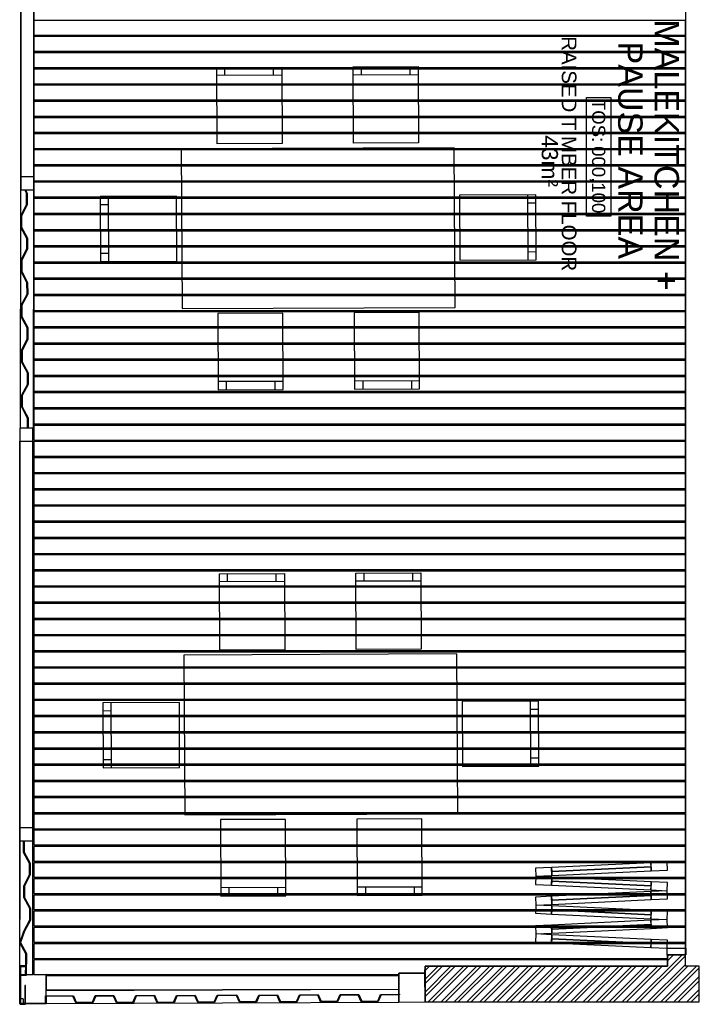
# Model space of a CAD drawing. Header units: millimetres. Extents: x -115474967 to 444143, y -74377 to 241828222.
# Tile 261 of 590: x -254134 to -249953, y 262001 to 268060. Entities that reach past the tile are written whole.
import ezdxf
from ezdxf.enums import TextEntityAlignment as Align

# ---------------------------------------------------------------- set-up
doc = ezdxf.new("R2010")
doc.units = ezdxf.units.MM
doc.header["$MEASUREMENT"] = 0
for name, color, linetype in [('0-ELEV.25', 4, 'Continuous'), ('00-1 FloorFinish', 1, 'Continuous'), ('00-1 FloorLevel', 7, 'Continuous'), ('00-2 Steel', 2, 'Continuous'), ('00-2 Windows', 1, 'Continuous'), ('00-3 Elev 04', 8, 'Continuous'), ('00-4 Furnituire', 1, 'Continuous'), ('00-6 H-Brickwork', 9, 'Continuous'), ('A-DOOR NUMBERS', 7, 'Continuous')]:
    doc.layers.add(name, color=color, linetype=linetype)
doc.layers.add('00-1 Labels', color=4, linetype='Continuous', lineweight=35)
doc.layers.add('0_cons_01', color=40, linetype='Continuous', lineweight=0, plot=False)
doc.styles.add('ARIAL', font='arial.ttf')

# ---------------------------------------------------------------- blocks, each defined once
blk = doc.blocks.new('Room Tags')
at = {"layer": '00-1 FloorLevel', "color": 2}
blk.add_lwpolyline([(-571, -76), (646, -76), (646, -325), (-571, -325)], close=True, dxfattribs=at)
at = {"layer": '00-1 FloorFinish', "style": 'ARIAL'}
blk.add_attdef('F-FINISH', text='', height=150, dxfattribs=at).set_placement((5, -578), align=Align.CENTER)
at = {"layer": '00-1 FloorLevel', "style": 'ARIAL'}
blk.add_text('TOS:', height=136.4, dxfattribs=at).set_placement((-557, -200), align=Align.MIDDLE_LEFT)
blk.add_attdef('000,000', text='', height=136, dxfattribs=at).set_placement((607, -200), align=Align.MIDDLE_RIGHT)
at = {"layer": '00-1 Labels', "style": 'ARIAL'}
for tag, p in [('ROOM1?', (19, 746)), ('ROOM2?', (19, 373)), ('ROOM3?', (19, 0))]:
    blk.add_attdef(tag, text='', height=250, dxfattribs=at).set_placement(p, align=Align.CENTER)
blk = doc.blocks.new('123456')
at = {"layer": '00-2 Steel'}
for points in [[(-252450.3, 261651.4), (-252446.3, 261651.4), (-252446.8, 261764.4), (-252405.9, 261782.6), (-252406.4, 261886.6), (-252447.4, 261904.4), (-252447.9, 262014.4), (-252407, 262032.6), (-252407.4, 262136.6), (-252448.5, 262154.4), (-252449, 262264.4), (-252407.1, 262283), (-252407.5, 262386.6), (-252448.6, 262404.4), (-252449.1, 262514.4), (-252409.1, 262532.2), (-252409.6, 262636.6), (-252450.7, 262654.4), (-252451.2, 262770.4), (-252410.3, 262788.6), (-252410.7, 262893), (-252450.8, 262910.4), (-252451.3, 263020.4), (-252410.4, 263038.6), (-252410.8, 263142.1), (-252452.9, 263160.4), (-252453.4, 263270.4), (-252412.4, 263288.6), (-252412.9, 263392.6), (-252454, 263410.4), (-252454.5, 263520.4), (-252413.5, 263538.6), (-252414, 263642.6), (-252455.1, 263660.4), (-252455.6, 263773.4), (-252459.6, 263773.4), (-252459, 263657.8), (-252418, 263640), (-252417.5, 263541.2), (-252458.5, 263523), (-252458, 263407.8), (-252416.9, 263390), (-252416.5, 263291.2), (-252457.4, 263273), (-252456.9, 263157.8), (-252414.8, 263139.5), (-252414.4, 263041.2), (-252455.3, 263023), (-252454.8, 262907.8), (-252414.7, 262890.4), (-252414.3, 262791.2), (-252455.2, 262773), (-252454.7, 262651.8), (-252413.6, 262634), (-252413.2, 262534.8), (-252453.1, 262517), (-252452.6, 262401.8), (-252411.5, 262384), (-252411.1, 262285.6), (-252453, 262267), (-252452.5, 262151.8), (-252411.4, 262134), (-252411, 262035.2), (-252451.9, 262017), (-252451.4, 261901.8), (-252410.4, 261884), (-252409.9, 261785.2), (-252450.8, 261767)], [(-252397.7, 261442.1), (-252397.8, 261473), (-252513.8, 261472.5), (-252513.8, 261468.5), (-252401.8, 261468.9), (-252401.7, 261441.9), (-252629.7, 261441), (-252629.8, 261477), (-252665.8, 261476.8), (-252665.8, 261472.8), (-252633.8, 261472.9), (-252633.7, 261436.9), (-252401.7, 261437.9), (-252401.1, 261438), (-252400.3, 261438.2), (-252398.8, 261439.1), (-252398.3, 261439.9), (-252398, 261440.3), (-252397.8, 261441.1)]]:
    blk.add_hatch(color=256, dxfattribs=at).paths.add_polyline_path(points)
at = {"layer": '00-6 H-Brickwork'}
h = blk.add_hatch(dxfattribs=at)
h.set_pattern_fill('ANSI32', color=256, scale=150, angle=450, style=0)
h.set_pattern_definition([(135, (-221138.323, -14631.66), (-39.774756, -39.774756), []), (135, (-221138.323, -14605.145), (-39.774756, -39.774756), [])])
h.paths.add_polyline_path([(-252412.2, 265618.6), (-252632.2, 265618.6), (-252632.2, 265532.8), (-252702.2, 265532.8), (-252702.2, 265422.5), (-252632.2, 265422.5), (-252632.2, 263931.1), (-252522.8, 263931.1), (-252412.2, 263931.6)])
h.paths.add_polyline_path([(-262593.4, 265422.5), (-262517.9, 265422.5), (-262517.9, 265477.6), (-262518.1, 265532.8), (-262593.4, 265532.8), (-262593.4, 265618.6), (-262938.4, 265618.6), (-262938.4, 263801.9), (-262593.4, 263801.9)])
h.paths.add_polyline_path([(-262823.4, 265503.6), (-262708.4, 265503.6), (-262708.4, 263916.9), (-262823.4, 263916.9)], flags=16)
at = {"layer": '0-ELEV.25'}
blk.add_line((-252702.2, 265532.8), (-252702.2, 265422.5), dxfattribs=at)
for points in [[(-252412.2, 265618.6), (-252632.2, 265618.6), (-252632.2, 265532.8)], [(-252632.2, 265422.5), (-252632.2, 263931.1), (-252412.2, 263931.1), (-252412.2, 265618.6)], [(-252632.2, 265532.8), (-252702.2, 265532.8)], [(-252702.2, 265422.5), (-252632.2, 265422.5)]]:
    blk.add_lwpolyline(points, dxfattribs=at)
at = {"layer": '00-2 Steel'}
for p, q in [((-252412.2, 263931.6), (-252590.2, 263930.8)), ((-252412.2, 263931.6), (-252590.2, 263930.8)), ((-252590.2, 263930.8), (-252589.5, 263768.8)), ((-252590.2, 263930.8), (-252589.5, 263768.8)), ((-252590.2, 263930.8), (-252589.9, 263850.8)), ((-252411.5, 263769.6), (-252412.2, 263931.6)), ((-252411.5, 263769.6), (-252412.2, 263931.6)), ((-252589.5, 263768.8), (-252411.5, 263769.6)), ((-252589.5, 263768.8), (-252411.5, 263769.6)), ((-252411.5, 263769.6), (-252491.5, 263769.3)), ((-252482.4, 261599.6), (-252491.5, 263769.3)), ((-252402.4, 261599.9), (-252411.5, 263769.6)), ((-252402.4, 261599.9), (-252580.4, 261599.2)), ((-252402.4, 261599.9), (-252580.4, 261599.2)), ((-252580.4, 261599.2), (-252579.7, 261437.2)), ((-252580.4, 261599.2), (-252579.7, 261437.2)), ((-252402.4, 261599.9), (-252482.4, 261599.6)), ((-252402.4, 261599.9), (-252482.4, 261599.6)), ((-252401.7, 261437.9), (-252402.4, 261599.9)), ((-252401.7, 261437.9), (-252402.4, 261599.9)), ((-255943.7, 261521.5), (-257409.3, 261523.3)), ((-252580, 261517.2), (-253403.7, 261518.2)), ((-252580, 261517.2), (-252579.7, 261437.2)), ((-252431.8, 261458.9), (-252401.8, 261459)), ((-252431.8, 261458.9), (-252431.7, 261437.8)), ((-255943.7, 261441.7), (-257409.3, 261443.3)), ((-255943.7, 261441.5), (-257409.3, 261443.3)), ((-252431.7, 261437.8), (-253403.7, 261438.9)), ((-252579.7, 261437.2), (-253403.7, 261438.2)), ((-252579.7, 261437.2), (-252401.7, 261437.9)), ((-252579.7, 261437.2), (-252401.7, 261437.9))]:
    blk.add_line(p, q, dxfattribs=at)
for points in [[(-252450.3, 261595.7), (-252450.8, 261767), (-252409.9, 261785.2), (-252410.4, 261884), (-252451.4, 261901.8), (-252451.9, 262017), (-252411, 262035.2), (-252411.4, 262134), (-252452.5, 262151.8), (-252453, 262267), (-252411.1, 262285.6), (-252411.5, 262384), (-252452.6, 262401.8), (-252453.1, 262517), (-252413.2, 262534.8), (-252413.6, 262634), (-252454.7, 262651.8), (-252455.2, 262773), (-252414.3, 262791.2), (-252414.7, 262890.4), (-252454.8, 262907.8), (-252455.3, 263023), (-252414.4, 263041.2), (-252414.8, 263139.5), (-252456.9, 263157.8), (-252457.4, 263273), (-252416.5, 263291.2), (-252416.9, 263390), (-252458, 263407.8), (-252458.5, 263523), (-252417.5, 263541.2), (-252418, 263640), (-252459, 263657.8), (-252459.6, 263773.4), (-252455.6, 263773.4), (-252455.1, 263660.4), (-252414, 263642.6), (-252413.5, 263538.6), (-252454.5, 263520.4), (-252454, 263410.4), (-252412.9, 263392.6), (-252412.4, 263288.6), (-252453.4, 263270.4), (-252452.9, 263160.4), (-252410.8, 263142.1), (-252410.4, 263038.6), (-252451.3, 263020.4), (-252450.8, 262910.4), (-252410.7, 262893), (-252410.3, 262788.6), (-252451.2, 262770.4), (-252450.7, 262654.4), (-252409.6, 262636.6), (-252409.1, 262532.2), (-252449.1, 262514.4), (-252448.6, 262404.4), (-252407.5, 262386.6), (-252407.1, 262283), (-252449, 262264.4), (-252448.5, 262154.4), (-252407.4, 262136.6), (-252407, 262032.6), (-252447.9, 262014.4), (-252447.4, 261904.4), (-252406.4, 261886.6), (-252405.9, 261782.6), (-252446.8, 261764.4), (-252446.3, 261595.7)], [(-252397.7, 261442.1), (-252397.8, 261473), (-252513.8, 261472.5), (-252513.8, 261468.5), (-252401.8, 261468.9), (-252401.7, 261441.9), (-252629.7, 261443), (-252629.8, 261479), (-252665.8, 261478.8), (-252665.8, 261474.8), (-252633.8, 261475), (-252633.7, 261439), (-252401.7, 261437.9), (-252401.1, 261438), (-252400.3, 261438.2), (-252398.8, 261439.1), (-252398.3, 261439.9), (-252398, 261440.3), (-252397.8, 261441.1)]]:
    blk.add_lwpolyline(points, close=True, dxfattribs=at)
for points in [[(-253403.7, 261464.7), (-253403.7, 261464.7), (-253333.7, 261465), (-253265.8, 261501.3), (-253193.8, 261501.6), (-253125.7, 261465.9), (-253055.7, 261466.2), (-252987.8, 261502.5), (-252915.8, 261502.8), (-252847.7, 261467.1), (-252777.7, 261442.3), (-252709.8, 261478.6), (-252575.8, 261477.2), (-252575.7, 261441.2), (-252405.7, 261441.9), (-252406.3, 261595.9), (-252446.3, 261595.7), (-252446.4, 261599.7), (-252405.4, 261599.9), (-252404.9, 261599.9), (-252404, 261599.6), (-252403.2, 261599.1), (-252402.8, 261598.5), (-252402.4, 261597.6), (-252402.3, 261596.9), (-252401.7, 261441.9), (-252401.8, 261441.1), (-252402.5, 261439.5), (-252403.4, 261438.6), (-252404.8, 261438), (-252405.7, 261437.9), (-252576.7, 261437.2), (-252577.9, 261437.5), (-252578.8, 261438), (-252579.4, 261438.9), (-252579.7, 261440.2), (-252579.8, 261473.2), (-252639.8, 261474.9), (-252708.8, 261474.6), (-252776.7, 261438.3), (-252848.7, 261463.1), (-252916.8, 261498.8), (-252986.8, 261498.5), (-253054.7, 261462.2), (-253126.7, 261461.9), (-253194.8, 261497.6), (-253264.8, 261497.3), (-253332.7, 261461), (-253403.7, 261460.7)], [(-257409.3, 261473), (-257389.8, 261483.4), (-257317.8, 261483.7), (-257249.6, 261448), (-257179.6, 261448.3), (-257111.8, 261484.6), (-257045.8, 261484.9), (-256977.6, 261449.2), (-256907.6, 261449.5), (-256839.8, 261485.8), (-256767.8, 261486.1), (-256699.6, 261450.4), (-256629.6, 261450.7), (-256561.8, 261487), (-256489.8, 261487.3), (-256421.6, 261451.6), (-256351.6, 261451.9), (-256283.8, 261488.2), (-256211.8, 261488.5), (-256143.6, 261452.8), (-256073.6, 261453.1), (-256005.8, 261489.4), (-255945.8, 261489.7), (-255943.7, 261488.6)], [(-255943.7, 261484.1), (-255946.8, 261485.7), (-256004.8, 261485.4), (-256072.6, 261449.1), (-256144.6, 261448.8), (-256212.8, 261484.5), (-256282.8, 261484.2), (-256350.6, 261447.9), (-256422.6, 261447.6), (-256490.8, 261483.3), (-256560.8, 261483), (-256628.6, 261446.7), (-256700.6, 261446.4), (-256768.8, 261482.1), (-256838.8, 261481.8), (-256906.6, 261445.5), (-256978.6, 261445.2), (-257046.8, 261480.9), (-257110.8, 261480.6), (-257178.6, 261444.3), (-257250.6, 261444), (-257318.8, 261479.7), (-257388.8, 261479.4), (-257409.3, 261468.4)]]:
    blk.add_lwpolyline(points, dxfattribs=at)
at = {"layer": '00-2 Windows'}
for p, q in [((-252742.2, 265420.1), (-252742.2, 265535.1)), ((-252742.2, 265535.1), (-252702.2, 265535.1)), ((-252702.2, 265535.1), (-252702.2, 265420.1)), ((-253224.1, 265422.5), (-253274.1, 265420.1)), ((-253274.1, 265420.1), (-253269.3, 265320.2)), ((-253219.3, 265322.6), (-253224.1, 265422.5)), ((-253146.7, 265422.5), (-253151.5, 265322.6)), ((-253096.8, 265420.1), (-253146.7, 265422.5)), ((-253101.5, 265320.2), (-253096.8, 265420.1)), ((-253046.8, 265422.5), (-253096.8, 265420.1)), ((-253096.8, 265420.1), (-253092, 265320.2)), ((-253042, 265322.6), (-253046.8, 265422.5)), ((-252969.4, 265422.5), (-252974.2, 265322.6)), ((-252919.5, 265420.1), (-252969.4, 265422.5)), ((-252924.2, 265320.2), (-252919.5, 265420.1)), ((-252869.5, 265422.5), (-252919.5, 265420.1)), ((-252919.5, 265420.1), (-252914.7, 265320.2)), ((-252864.7, 265322.6), (-252869.5, 265422.5)), ((-252792.1, 265422.5), (-252796.9, 265322.6)), ((-252742.2, 265420.1), (-252792.1, 265422.5)), ((-252746.9, 265320.2), (-252742.2, 265420.1)), ((-252702.2, 265420.1), (-252742.2, 265420.1)), ((-253269.3, 265320.2), (-253219.3, 265322.6)), ((-253244.3, 265321.4), (-253215.1, 264710.9)), ((-253155.7, 264710.9), (-253126.5, 265321.4)), ((-253151.5, 265322.6), (-253101.5, 265320.2)), ((-253092, 265320.2), (-253042, 265322.6)), ((-253067, 265321.4), (-253037.8, 264710.9)), ((-252978.4, 264710.9), (-252949.2, 265321.4)), ((-252974.2, 265322.6), (-252924.2, 265320.2)), ((-252914.7, 265320.2), (-252864.7, 265322.6)), ((-252889.7, 265321.4), (-252860.6, 264710.9)), ((-252801.1, 264710.9), (-252771.9, 265321.4)), ((-252796.9, 265322.6), (-252746.9, 265320.2)), ((-253190.2, 264712.1), (-253240.1, 264709.7)), ((-253240.1, 264709.7), (-253235.3, 264609.8)), ((-253185.4, 264612.2), (-253190.2, 264712.1)), ((-253180.6, 264712.1), (-253185.4, 264612.2)), ((-253130.7, 264709.7), (-253180.6, 264712.1)), ((-253135.5, 264609.8), (-253130.7, 264709.7)), ((-253012.9, 264712.1), (-253062.8, 264709.7)), ((-253062.8, 264709.7), (-253058, 264609.8)), ((-253008.1, 264612.2), (-253012.9, 264712.1)), ((-253003.3, 264712.1), (-253008.1, 264612.2)), ((-252953.4, 264709.7), (-253003.3, 264712.1)), ((-252958.2, 264609.8), (-252953.4, 264709.7)), ((-252835.6, 264712.1), (-252885.5, 264709.7)), ((-252885.5, 264709.7), (-252880.8, 264609.8)), ((-252830.8, 264612.2), (-252835.6, 264712.1)), ((-252826, 264712.1), (-252830.8, 264612.2)), ((-252776.1, 264709.7), (-252826, 264712.1)), ((-252780.9, 264609.8), (-252776.1, 264709.7)), ((-253235.3, 264609.8), (-253185.4, 264612.2)), ((-253185.4, 264612.2), (-253135.5, 264609.8)), ((-253058, 264609.8), (-253008.1, 264612.2)), ((-253008.1, 264612.2), (-252958.2, 264609.8)), ((-252880.8, 264609.8), (-252830.8, 264612.2)), ((-252830.8, 264612.2), (-252780.9, 264609.8))]:
    blk.add_line(p, q, dxfattribs=at)
for points in [[(-253269.3, 265320.2), (-253240.1, 264709.7), (-253215.1, 264710.9), (-253244.3, 265321.4)], [(-253244.3, 265321.4), (-253215.1, 264710.9), (-253190.2, 264712.1), (-253219.3, 265322.6)], [(-253155.7, 264710.9), (-253126.5, 265321.4), (-253151.5, 265322.6), (-253180.6, 264712.1)], [(-253130.7, 264709.7), (-253101.5, 265320.2), (-253126.5, 265321.4), (-253155.7, 264710.9)], [(-253092, 265320.2), (-253062.8, 264709.7), (-253037.8, 264710.9), (-253067, 265321.4)], [(-253067, 265321.4), (-253037.8, 264710.9), (-253012.9, 264712.1), (-253042, 265322.6)], [(-252978.4, 264710.9), (-252949.2, 265321.4), (-252974.2, 265322.6), (-253003.3, 264712.1)], [(-252953.4, 264709.7), (-252924.2, 265320.2), (-252949.2, 265321.4), (-252978.4, 264710.9)], [(-252914.7, 265320.2), (-252885.5, 264709.7), (-252860.6, 264710.9), (-252889.7, 265321.4)], [(-252889.7, 265321.4), (-252860.6, 264710.9), (-252835.6, 264712.1), (-252864.7, 265322.6)], [(-252801.1, 264710.9), (-252771.9, 265321.4), (-252796.9, 265322.6), (-252826, 264712.1)], [(-252776.1, 264709.7), (-252746.9, 265320.2), (-252771.9, 265321.4), (-252801.1, 264710.9)], [(-263829.3, 261523.3), (-257409.3, 261523.3), (-257409.3, 261523.3), (-263829.3, 261523.3)], [(-257489.3, 261443.3), (-257409.3, 261443.3), (-257409.3, 261523.3), (-257489.3, 261523.3)], [(-255943.7, 261438.2), (-255863.7, 261438.2), (-255863.7, 261518.2), (-255943.7, 261518.2)], [(-255863.7, 261518.2), (-253403.7, 261518.2), (-253403.7, 261518.2), (-255863.7, 261518.2)], [(-253483.7, 261438.2), (-253403.7, 261438.2), (-253403.7, 261518.2), (-253483.7, 261518.2)], [(-257409.3, 261443.3), (-263829.3, 261443.3), (-263829.3, 261443.3), (-257409.3, 261443.3)], [(-253403.7, 261438.2), (-255863.7, 261438.2), (-255863.7, 261438.2), (-253403.7, 261438.2)]]:
    blk.add_lwpolyline(points, close=True, dxfattribs=at)
at = {"layer": '00-3 Elev 04'}
blk.add_line((-262518.1, 265532.8), (-252702.2, 265532.8), dxfattribs=at)
for points in [[(-258452.5, 261523.3), (-258362.5, 261523.3), (-258362.5, 265532.8), (-258452.5, 265532.8)], [(-258352.6, 261523.3), (-258262.6, 261523.3), (-258262.6, 265532.8), (-258352.6, 265532.8)], [(-258252.6, 261523.3), (-258162.6, 261523.3), (-258162.6, 265532.8), (-258252.6, 265532.8)], [(-258152.7, 261523.3), (-258062.7, 261523.3), (-258062.7, 265532.8), (-258152.7, 265532.8)], [(-258053.8, 261523.3), (-257963.8, 261523.3), (-257963.8, 265532.8), (-258053.8, 265532.8)], [(-257953.9, 261523.3), (-257863.9, 261523.3), (-257863.9, 265532.8), (-257953.9, 265532.8)], [(-257853.9, 261523.3), (-257763.9, 261523.3), (-257763.9, 265532.8), (-257853.9, 265532.8)], [(-257754, 261523.3), (-257664, 261523.3), (-257664, 265532.8), (-257754, 265532.8)], [(-257655.1, 261523.3), (-257565.1, 261523.3), (-257565.1, 265532.8), (-257655.1, 265532.8)], [(-257555.1, 261523.3), (-257465.1, 261523.3), (-257465.1, 265532.8), (-257555.1, 265532.8)], [(-257456.2, 261523.3), (-257366.2, 261523.3), (-257366.2, 265532.8), (-257456.2, 265532.8)], [(-257356.3, 261523.3), (-257266.3, 261523.3), (-257266.3, 265532.8), (-257356.3, 265532.8)], [(-257256.4, 261523.3), (-257166.4, 261523.3), (-257166.4, 265532.8), (-257256.4, 265532.8)], [(-257156.4, 261523.3), (-257066.4, 261523.3), (-257066.4, 265532.8), (-257156.4, 265532.8)], [(-257057.5, 261523.3), (-256967.5, 261523.3), (-256967.5, 265532.8), (-257057.5, 265532.8)], [(-256957.6, 261523.3), (-256867.6, 261523.3), (-256867.6, 265532.8), (-256957.6, 265532.8)], [(-256857.6, 261523.3), (-256767.6, 261523.3), (-256767.6, 265532.8), (-256857.6, 265532.8)], [(-256757.7, 261523.3), (-256667.7, 261523.3), (-256667.7, 265532.8), (-256757.7, 265532.8)], [(-256658.8, 261523.3), (-256568.8, 261523.3), (-256568.8, 265532.8), (-256658.8, 265532.8)], [(-256558.9, 261523.3), (-256468.9, 261523.3), (-256468.9, 265532.8), (-256558.9, 265532.8)], [(-256458.9, 261523.3), (-256368.9, 261523.3), (-256368.9, 265532.8), (-256458.9, 265532.8)], [(-256359, 261523.3), (-256269, 261523.3), (-256269, 265532.8), (-256359, 265532.8)], [(-256260.1, 261523.3), (-256170.1, 261523.3), (-256170.1, 265532.8), (-256260.1, 265532.8)], [(-256160.1, 261523.3), (-256070.1, 261523.3), (-256070.1, 265532.8), (-256160.1, 265532.8)], [(-256060.2, 261523.3), (-255970.2, 261523.3), (-255970.2, 265532.8), (-256060.2, 265532.8)], [(-255960.2, 261523.3), (-255870.2, 261523.3), (-255870.2, 265532.8), (-255960.2, 265532.8)], [(-255861.4, 261523.3), (-255771.4, 261523.3), (-255771.4, 265532.8), (-255861.4, 265532.8)], [(-255761.4, 261523.3), (-255671.4, 261523.3), (-255671.4, 265532.8), (-255761.4, 265532.8)], [(-255661.5, 261523.3), (-255571.5, 261523.3), (-255571.5, 265532.8), (-255661.5, 265532.8)], [(-255561.5, 261523.3), (-255471.5, 261523.3), (-255471.5, 265532.8), (-255561.5, 265532.8)], [(-255462.6, 261523.3), (-255372.6, 261523.3), (-255372.6, 265532.8), (-255462.6, 265532.8)], [(-255362.7, 261523.3), (-255272.7, 261523.3), (-255272.7, 265532.8), (-255362.7, 265532.8)], [(-255262.7, 261523.3), (-255172.7, 261523.3), (-255172.7, 265532.8), (-255262.7, 265532.8)], [(-255162.8, 261523.3), (-255072.8, 261523.3), (-255072.8, 265532.8), (-255162.8, 265532.8)], [(-255063.9, 261523.3), (-254973.9, 261523.3), (-254973.9, 265532.8), (-255063.9, 265532.8)], [(-254964, 261523.3), (-254874, 261523.3), (-254874, 265532.8), (-254964, 265532.8)], [(-254864, 261523.3), (-254774, 261523.3), (-254774, 265532.8), (-254864, 265532.8)], [(-254764.1, 261523.3), (-254674.1, 261523.3), (-254674.1, 265532.8), (-254764.1, 265532.8)], [(-254665.2, 261523.3), (-254575.2, 261523.3), (-254575.2, 265532.8), (-254665.2, 265532.8)], [(-254565.2, 261523.3), (-254475.2, 261523.3), (-254475.2, 265532.8), (-254565.2, 265532.8)], [(-254465.3, 261523.3), (-254375.3, 261523.3), (-254375.3, 265532.8), (-254465.3, 265532.8)], [(-254365.3, 261523.3), (-254275.3, 261523.3), (-254275.4, 265532.8), (-254365.3, 265532.8)], [(-254266.5, 261523.3), (-254176.5, 261523.3), (-254176.5, 265532.8), (-254266.5, 265532.8)], [(-254166.5, 261523.3), (-254076.5, 261523.3), (-254076.5, 265532.8), (-254166.5, 265532.8)], [(-254066.6, 261523.3), (-253976.6, 261523.3), (-253976.6, 265532.8), (-254066.6, 265532.8)], [(-253966.6, 261523.3), (-253876.6, 261523.3), (-253876.6, 265532.8), (-253966.6, 265532.8)], [(-253867.7, 261523.3), (-253777.7, 261523.3), (-253777.7, 265532.8), (-253867.7, 265532.8)], [(-253767.8, 261523.3), (-253677.8, 261523.3), (-253677.8, 265532.8), (-253767.8, 265532.8)], [(-253667.9, 261523.3), (-253577.9, 261523.3), (-253577.9, 265532.8), (-253667.9, 265532.8)], [(-253567.9, 261523.3), (-253477.9, 261523.3), (-253477.9, 265532.8), (-253567.9, 265532.8)], [(-253469, 261523.3), (-253379, 261523.3), (-253379, 265532.8), (-253469, 265532.8)], [(-253369.1, 261523.3), (-253279.1, 261523.3), (-253279.1, 265532.8), (-253369.1, 265532.8)], [(-253269.1, 261523.3), (-253179.1, 261523.3), (-253179.1, 265532.8), (-253269.1, 265532.8)], [(-253169.2, 261523.3), (-253079.2, 261523.3), (-253079.2, 265532.8), (-253169.2, 265532.8)], [(-253070.3, 261523.3), (-252980.3, 261523.3), (-252980.3, 265532.8), (-253070.3, 265532.8)], [(-252970.4, 261523.3), (-252880.4, 261523.3), (-252880.4, 265532.8), (-252970.4, 265532.8)], [(-252870.4, 261523.3), (-252780.4, 261523.3), (-252780.4, 265532.8), (-252870.4, 265532.8)], [(-252770.5, 261523.3), (-252680.5, 261523.3), (-252680.5, 265422.5), (-252702.2, 265422.5), (-252702.2, 265532.8), (-252770.5, 265532.8)], [(-252671.6, 261523.3), (-252581.6, 261523.3), (-252581.6, 263768.9), (-252589.5, 263768.8), (-252590.2, 263930.8), (-252632.2, 263931.1), (-252632.2, 265422.5), (-252632.2, 265422.5), (-252671.6, 265422.5)], [(-252572, 261599.4), (-252487.1, 261599.4), (-252491.5, 263769.3), (-252571.6, 263768.9)]]:
    blk.add_lwpolyline(points, close=True, dxfattribs=at)
at = {"layer": '00-4 Furnituire', "color": 251, "true_color": 0x636466}
for p, q in [((-257329.4, 264562.6), (-257329.6, 264612.6)), ((-257029.4, 264563.9), (-257029.6, 264613.9)), ((-254213.8, 264579.1), (-254214, 264629.1)), ((-253913.8, 264580.4), (-253914, 264630.4)), ((-257379.4, 264562.4), (-256979.4, 264564.1)), ((-254263.8, 264578.9), (-253863.8, 264580.6)), ((-258118.2, 263889.3), (-258116.4, 263489.3)), ((-256234.9, 263897.4), (-256233.2, 263497.4)), ((-255002.6, 263905.8), (-255000.8, 263505.8)), ((-253119.3, 263913.9), (-253117.6, 263513.9)), ((-258117.9, 263839.3), (-258167.9, 263839.1)), ((-256234.7, 263847.4), (-256184.7, 263847.6)), ((-255002.3, 263855.8), (-255052.3, 263855.6)), ((-253119.1, 263863.9), (-253069.1, 263864.1)), ((-258116.7, 263539.3), (-258166.7, 263539.1)), ((-256233.4, 263547.4), (-256183.4, 263547.6)), ((-255001.1, 263555.8), (-255051.1, 263555.6)), ((-253117.8, 263563.9), (-253067.8, 263564.1)), ((-258114.6, 263049.5), (-258112.9, 262649.5)), ((-256231.3, 263057.5), (-256229.6, 262657.5)), ((-254999, 263065.9), (-254997.2, 262665.9)), ((-253115.7, 263074), (-253114, 262674)), ((-258114.4, 262999.5), (-258164.4, 262999.2)), ((-256231.1, 263007.5), (-256181.1, 263007.7)), ((-254998.7, 263015.9), (-255048.7, 263015.7)), ((-253115.5, 263024), (-253065.5, 263024.2)), ((-258113.1, 262699.5), (-258163.1, 262699.2)), ((-256229.8, 262707.5), (-256179.8, 262707.7)), ((-254997.5, 262715.9), (-255047.5, 262715.7)), ((-253114.2, 262724), (-253064.2, 262724.2)), ((-256968.4, 261984.4), (-257368.4, 261982.7)), ((-257318.4, 261982.9), (-257318.1, 261932.9)), ((-257018.4, 261984.2), (-257018.2, 261934.2)), ((-253852.8, 262000.9), (-254252.8, 261999.2)), ((-254202.8, 261999.4), (-254202.5, 261949.4)), ((-253902.8, 262000.7), (-253902.5, 261950.7))]:
    blk.add_line(p, q, dxfattribs=at)
at = {"layer": '00-4 Furnituire', "color": 251, "true_color": 0x636466, "flags": 128}
for points in [[(-257377.6, 264142.4), (-256977.6, 264144.2), (-256979.6, 264614.1), (-257379.6, 264612.4)], [(-254262, 264158.9), (-253862, 264160.6), (-253864, 264630.6), (-254264, 264628.9)], [(-254553.5, 264127.7), (-254546.3, 262447.9), (-253563.1, 262452.1), (-253570.2, 264131.9)], [(-257669.1, 264111.2), (-257661.9, 262431.4), (-256678.7, 262435.7), (-256685.9, 264115.4)], [(-257698.2, 263891.1), (-257696.5, 263491.1), (-258166.4, 263489.1), (-258168.2, 263889.1)], [(-256654.9, 263895.6), (-256653.2, 263495.6), (-256183.2, 263497.6), (-256184.9, 263897.6)], [(-254582.6, 263907.6), (-254580.8, 263507.6), (-255050.8, 263505.6), (-255052.5, 263905.6)], [(-253539.3, 263912.1), (-253537.6, 263512.1), (-253067.6, 263514.1), (-253069.3, 263914.1)], [(-257694.6, 263051.3), (-257692.9, 262651.3), (-258162.9, 262649.2), (-258164.6, 263049.2)], [(-256651.3, 263055.7), (-256649.6, 262655.7), (-256179.6, 262657.7), (-256181.3, 263057.7)], [(-254579, 263067.7), (-254577.2, 262667.7), (-255047.2, 262665.7), (-255049, 263065.7)], [(-253535.7, 263072.2), (-253534, 262672.2), (-253064, 262674.2), (-253065.7, 263074.2)], [(-256970.2, 262404.4), (-257370.2, 262402.7), (-257368.1, 261932.7), (-256968.2, 261934.4)], [(-253854.6, 262420.9), (-254254.6, 262419.2), (-254252.5, 261949.2), (-253852.5, 261950.9)]]:
    blk.add_lwpolyline(points, close=True, dxfattribs=at)
ref = blk.add_blockref('Room Tags', (-257635.4, 265119.4), dxfattribs=dict(xscale=0.6000000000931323, yscale=0.6000000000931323, zscale=0.6000000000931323))
ref.add_attrib('ROOM2?', 'MALEKITCHEN +', dxfattribs={"layer": '00-1 Labels', "height": 150, "style": 'ARIAL'}).set_placement((-257624, 265343.2), align=Align.CENTER)
ref.add_attrib('ROOM3?', 'PAUSE AREA ', dxfattribs={"layer": '00-1 Labels', "height": 150, "style": 'ARIAL'}).set_placement((-257624, 265119.4), align=Align.CENTER)
ref.add_attrib('000,000', '000,100', dxfattribs={"layer": '00-1 FloorLevel', "height": 81.82, "style": 'ARIAL'}).set_placement((-257265.5, 264999.3), align=Align.MIDDLE_RIGHT)
ref.add_attrib('F-FINISH', 'RAISED TIMBER FLOOR', dxfattribs={"layer": '00-1 FloorFinish', "height": 90, "style": 'ARIAL'}).set_placement((-257632.3, 264772.6), align=Align.CENTER)
at = {"layer": 'A-DOOR NUMBERS', "color": 1, "insert": (-257745.7, 264749), "char_height": 100, "width": 170.316, "attachment_point": 1, "style": 'ARIAL'}
blk.add_mtext('43m²', dxfattribs=at)

msp = doc.modelspace()

# ---------------------------------------------------------------- block references
at = {"layer": '0_cons_01', "rotation": 270}
msp.add_blockref('123456', (-515571.13605, 9603.23556), dxfattribs=at)

doc.saveas('drawing.dxf')
